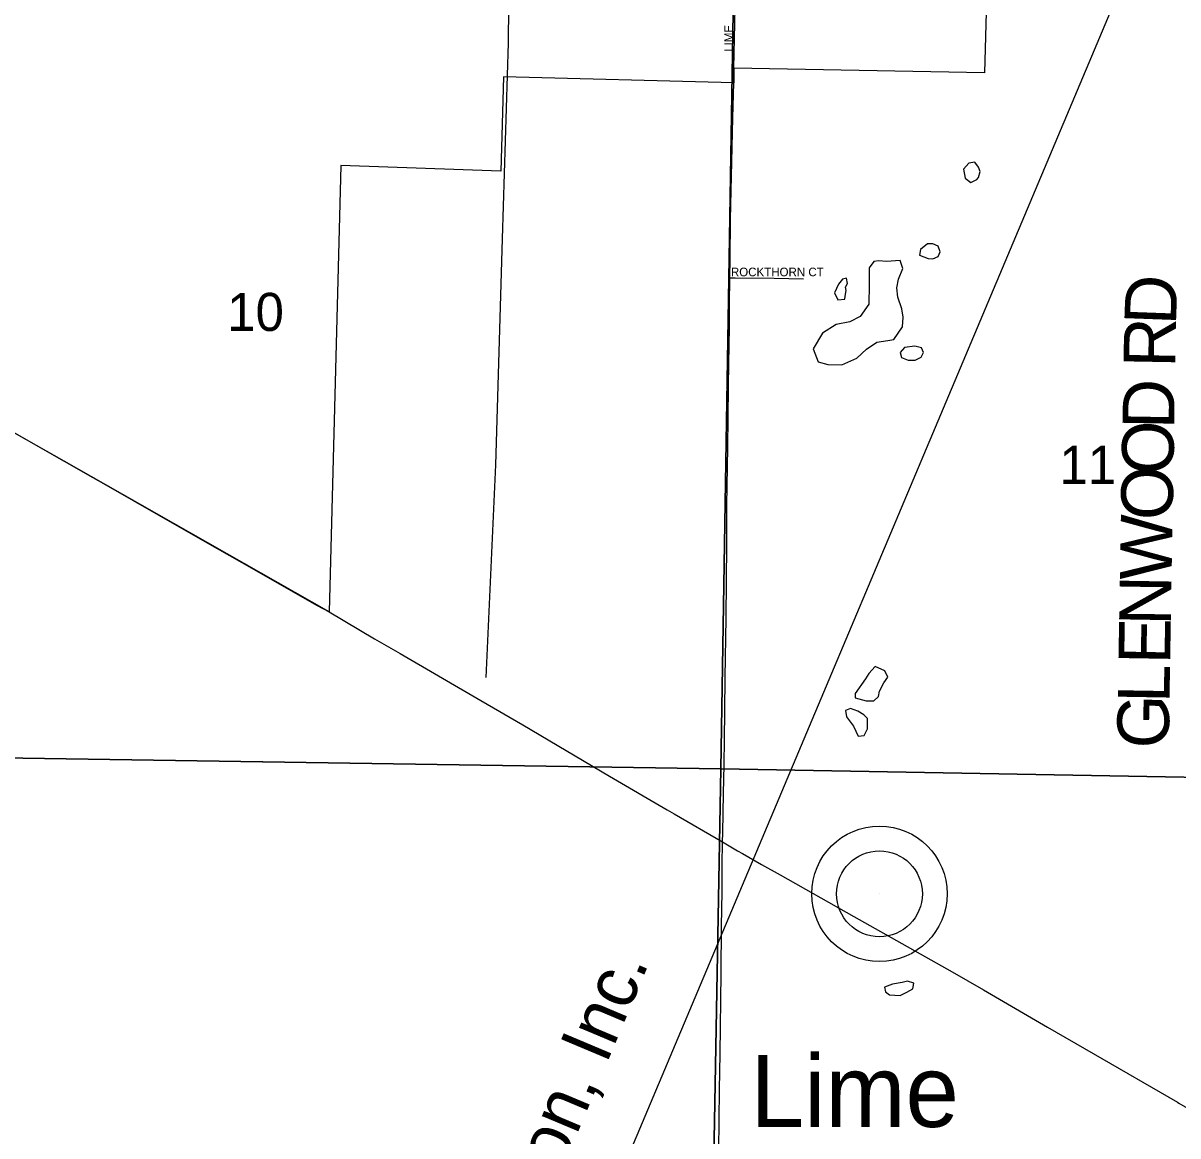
# Model space of a CAD drawing. Extents: x 1443599 to 1910620, y 1028088 to 1361369.
# Drawn here: x 1671958 to 1678657, y 1288005 to 1294458 of the extents above; entities that cross this region are included whole.
import ezdxf

# ---------------------------------------------------------------- set-up
doc = ezdxf.new("R2010")
doc.units = 0
for name, color, linetype in [('GM_X_City_Street', 7, 'Continuous'), ('GM_X_City_Street_Text', 7, 'Continuous'), ('GM_X_Corporation', 7, 'Continuous'), ('GM_X_County_Road', 7, 'Continuous'), ('GM_X_Minor_Lake', 7, 'Continuous'), ('GM_X_Minor_River', 7, 'Continuous'), ('GM_X_Rail_Line', 7, 'Continuous'), ('GM_X_Rail_Line_Text', 7, 'Continuous'), ('GM_X_Section', 7, 'Continuous'), ('GM_X_Section_Text', 7, 'Continuous'), ('GM_X_Township_Road_Text', 7, 'Continuous'), ('GM_X_Township_Subdivision', 7, 'Continuous'), ('GM_X_Township_Subdivision_Text', 7, 'Continuous'), ('GM_X_Unincorporated', 7, 'Continuous'), ('GM_X_Unincorporated_Location', 7, 'Continuous'), ('GM_X_Unincorporated_Text', 7, 'Continuous'), ('GM_X_US_Route', 7, 'Continuous')]:
    doc.layers.add(name, color=color, linetype=linetype)

msp = doc.modelspace()

# ---------------------------------------------------------------- linework, layer by layer
at = {"layer": 'GM_X_City_Street'}
msp.add_lwpolyline([(1676080.8, 1294197.2), (1676085.6, 1294456.1), (1676092, 1294735.8), (1676095.4, 1294866.7), (1676098.5, 1295030.8), (1676102.7, 1295211.2), (1676106.9, 1295452.6)], dxfattribs=at)
at = {"layer": 'GM_X_Corporation'}
msp.add_lwpolyline([(1677570.2, 1295437.3), (1677535.5, 1294170.3), (1676080.8, 1294197.2), (1676080.1, 1294111.8), (1674745.4, 1294146.1), (1674729.3, 1293599.7), (1673801.3, 1293632), (1673732.8, 1291044.5), (1672437, 1291780.5), (1672196.9, 1291917.2), (1671655.3, 1292223), (1671631.9, 1292256.2), (1671576.5, 1292303.1), (1670810.5, 1292748.2), (1670793.3, 1292758.1), (1670064.8, 1293163.9), (1669800.7, 1293305.8), (1669459.5, 1293492.3), (1669479.8, 1293573.2), (1669480.6, 1294321.5), (1669491.9, 1295592.7)], dxfattribs=at)
at = {"layer": 'GM_X_County_Road'}
for points in [[(1676080.1, 1294111.8), (1676079.9, 1294150), (1676080.8, 1294197.2)], [(1676057.5, 1292981.5), (1676058.6, 1293088.6), (1676061.5, 1293318.6), (1676067.3, 1293569.4), (1676074.8, 1293907.7), (1676080.1, 1294111.8)], [(1676014.8, 1289709.4), (1676016, 1289762.5), (1676020.9, 1289990.5), (1676023.8, 1290157.3), (1676027.1, 1290303.2), (1676028.6, 1290467.1), (1676031.1, 1290663.8), (1676035.9, 1291007.9), (1676039.3, 1291434), (1676040.5, 1291662.6), (1676046, 1291996.6), (1676048.4, 1292170.7), (1676050.5, 1292351), (1676051.6, 1292482.1), (1676054.7, 1292695.2), (1676056, 1292826.3), (1676057.5, 1292981.5)], [(1675992.8, 1287918.7), (1675997.5, 1288273.2), (1676000.6, 1288479.9), (1676008.1, 1288948.3), (1676009.2, 1289220.4), (1676012.4, 1289420.6), (1676013.7, 1289573.9), (1676014.8, 1289709.4)]]:
    msp.add_lwpolyline(points, dxfattribs=at)
at = {"layer": 'GM_X_Minor_Lake'}
for p, q in [((1677500.4, 1293562.1), (1677508.9, 1293598.1)), ((1676965.5, 1293075.8), (1676921.7, 1293078.4)), ((1677207.1, 1293092.8), (1677235, 1293090.5)), ((1676725.6, 1292874.5), (1676732, 1292906.4)), ((1677091.7, 1292503.1), (1677131.6, 1292502.6)), ((1676920.8, 1290553.4), (1676925.2, 1290583.4)), ((1676835.6, 1290446.3), (1676800, 1290468.7)), ((1676984.1, 1288823.2), (1677045.8, 1288818.4))]:
    msp.add_line(p, q, dxfattribs=at)
for points in [[(1677508.9, 1293598.1), (1677499.2, 1293622.3), (1677479.6, 1293650.6), (1677443.6, 1293645), (1677413.3, 1293611.3), (1677422.6, 1293559.1), (1677456.1, 1293532.6), (1677490.3, 1293550.2), (1677500.4, 1293562.1)], [(1677235, 1293090.5), (1677265.1, 1293104.1), (1677277.4, 1293132.1), (1677265.9, 1293164.3), (1677234.1, 1293178.7), (1677204.2, 1293177.1), (1677163.9, 1293145.5), (1677157.5, 1293111.5), (1677207.1, 1293092.8)], [(1676921.7, 1293078.4), (1676893.7, 1293074.8), (1676865.3, 1293039), (1676866, 1292940.8), (1676864.6, 1292828.6), (1676813.8, 1292757.1), (1676753.6, 1292725.8), (1676673.6, 1292710.8), (1676595.1, 1292659.7), (1676540.1, 1292568.2), (1676569, 1292493.7), (1676626.7, 1292478.9), (1676706.4, 1292475.9), (1676794.7, 1292514.9), (1676851.2, 1292566.3), (1676909.6, 1292607.6), (1676973.5, 1292616.8), (1677009.5, 1292622.4), (1677058.3, 1292695.9), (1677063.1, 1292752), (1677055.7, 1292800.2), (1677032.7, 1292868.6), (1677025.4, 1292922.8), (1677036, 1292972.8), (1677060.7, 1293034.6), (1677045.4, 1293080.9), (1676965.5, 1293075.8)], [(1676732, 1292906.4), (1676728.2, 1292926.5), (1676740.5, 1292948.4), (1676734.9, 1292978.6), (1676710.9, 1292972.8), (1676688.6, 1292943.1), (1676664, 1292893.3), (1676683.4, 1292852.9), (1676725.3, 1292856.4), (1676725.6, 1292874.5)], [(1677131.6, 1292502.6), (1677167.8, 1292520.2), (1677180.1, 1292548.1), (1677168.5, 1292574.3), (1677130.7, 1292584.8), (1677070.8, 1292577.5), (1677046.4, 1292547.8), (1677054.1, 1292519.6), (1677091.7, 1292503.1)], [(1676925.2, 1290583.4), (1676951.7, 1290631.2), (1676974.1, 1290664.9), (1676956.6, 1290701.2), (1676901.1, 1290726), (1676864.7, 1290686.4), (1676844.3, 1290654.6), (1676785.4, 1290571.1), (1676785.1, 1290545.1), (1676848.7, 1290528.3), (1676892.5, 1290527.7), (1676920.8, 1290553.4)], [(1676800, 1290468.7), (1676758.3, 1290483.3), (1676728.3, 1290471.7), (1676733.8, 1290435.5), (1676775, 1290380.9), (1676802.1, 1290322.4), (1676836.1, 1290326), (1676856.5, 1290365.8), (1676857, 1290397.9), (1676855.3, 1290426), (1676835.6, 1290446.3)], [(1677045.8, 1288818.4), (1677084, 1288838), (1677118.2, 1288857.6), (1677124.6, 1288889.6), (1677088.8, 1288902.1), (1677056.8, 1288894.4), (1677000.8, 1288885.1), (1676954.7, 1288867.7), (1676960.3, 1288839.6), (1676984.1, 1288823.2)]]:
    msp.add_lwpolyline(points, dxfattribs=at)
at = {"layer": 'GM_X_Minor_River'}
msp.add_lwpolyline([(1675984.2, 1295386.9), (1674781.7, 1295406), (1674771.9, 1294343.9), (1674737.3, 1293206.1), (1674698.3, 1291895.9), (1674642.4, 1290662.2)], dxfattribs=at)
at = {"layer": 'GM_X_Rail_Line'}
msp.add_lwpolyline([(1654220.8, 1231418.9), (1654236.4, 1233539.3), (1654270.1, 1236074.2), (1654276.9, 1236772), (1654310.6, 1237189.9), (1654367.9, 1237550.6), (1654455.5, 1237924.8), (1654590.2, 1238406.8), (1654839.6, 1239121.4), (1655449.5, 1240557.4), (1657104, 1244484.4), (1658199.2, 1247090.1), (1659800.4, 1250891.3), (1661203.3, 1254236.1), (1663242.8, 1258965.7), (1665158.7, 1263448), (1667019, 1267880.8), (1668836, 1272196.2), (1670832.2, 1276882.5), (1673070.7, 1282163.3), (1674156.6, 1284774.9), (1679354.9, 1297108.6), (1680694.3, 1300303.8)], dxfattribs=at)
at = {"layer": 'GM_X_Section'}
for points in [[(1670832.3, 1295599), (1676091.7, 1295467.2), (1676005.1, 1290133.3), (1670687.1, 1290213.8)], [(1676091.7, 1295467.2), (1681501.5, 1295369.7), (1681378.9, 1290036.1), (1676005.1, 1290133.3)], [(1670687.1, 1290213.8), (1676005.1, 1290133.3), (1675907.9, 1284755.6), (1670566.4, 1284868.4)], [(1676005.1, 1290133.3), (1681378.9, 1290036.1), (1681288.4, 1284714.3), (1675907.9, 1284755.6)]]:
    msp.add_lwpolyline(points, close=True, dxfattribs=at)
at = {"layer": 'GM_X_Township_Subdivision'}
msp.add_lwpolyline([(1676057.5, 1292981.5), (1676089, 1292981.1), (1676314.2, 1292978.7), (1676484.7, 1292975.5)], dxfattribs=at)
at = {"layer": 'GM_X_Unincorporated'}
for radius in [392.8, 249]:
    msp.add_circle((1676925.2, 1289408.8), radius, dxfattribs=at)
at = {"layer": 'GM_X_Unincorporated_Location'}
msp.add_line((1676925.2, 1289408.8), (1676925.2, 1289408.8), dxfattribs=at)
at = {"layer": 'GM_X_US_Route'}
for points in [[(1671655.3, 1292223), (1671715.9, 1292190.2), (1672032.9, 1292010.6), (1672178.6, 1291927.7)], [(1672178.6, 1291927.7), (1672196.9, 1291917.2), (1672363.1, 1291822.6)], [(1672363.1, 1291822.6), (1672437, 1291780.5), (1672755, 1291598.6), (1673012.3, 1291452.5), (1673297.3, 1291288.9), (1673537.2, 1291152.3), (1673658.9, 1291083.1), (1673732.8, 1291044.5)], [(1673732.8, 1291044.5), (1673996.7, 1290888), (1674144.6, 1290802.7), (1674612.4, 1290529.7), (1674856.8, 1290388.2), (1675360, 1290091.3), (1675694.8, 1289895.5)], [(1675694.8, 1289895.5), (1675734.1, 1289872.5), (1676014.8, 1289709.4)], [(1676014.8, 1289709.4), (1676102.5, 1289658.4)], [(1676102.5, 1289658.4), (1676131.4, 1289641.6), (1676241.8, 1289579.5), (1676348.8, 1289519.3), (1676777.5, 1289277.5), (1676869.3, 1289225.7), (1677346.3, 1288955.6), (1677529, 1288851.8), (1677900.9, 1288635.7), (1678164.6, 1288482), (1678653.5, 1288199.5), (1678661.9, 1288194.7), (1679007.1, 1287997.9)]]:
    msp.add_lwpolyline(points, dxfattribs=at)

# ---------------------------------------------------------------- texts
at = {"layer": 'GM_X_City_Street_Text'}
msp.add_text('LIME', height=50, rotation=90, dxfattribs=at).set_placement((1676076.2, 1294291.6))
at = {"layer": 'GM_X_Rail_Line_Text'}
msp.add_text('CSX Transportation, Inc.', height=299, rotation=67.15658, dxfattribs=at).set_placement((1673891.3, 1284974.7))
at = {"layer": 'GM_X_Section_Text'}
for s, p in [('10', (1673142, 1292672.7)), ('11', (1677968.8, 1291786.1))]:
    msp.add_text(s, height=221, rotation=0.00001, dxfattribs=at).set_placement(p)
at = {"layer": 'GM_X_Township_Road_Text'}
for s, rotation, p in [('D', 87.91584, (1678645, 1292703.2)), ('R', 88.96957, (1678640.6, 1292458.3)), ('D', 89.02731, (1678634.6, 1292102)), ('O', 89.02966, (1678630.1, 1291838)), ('O', 89.02731, (1678625.6, 1291574)), ('W', 89.03019, (1678619.7, 1291226.5)), ('N', 89.02966, (1678615.2, 1290962.5)), ('E', 89.02708, (1678611.4, 1290738.2)), ('L', 89.0297, (1678607.6, 1290513.8)), ('G', 89.02731, (1678603.1, 1290249.8))]:
    msp.add_text(s, height=300, rotation=rotation, dxfattribs=at).set_placement(p)
at = {"layer": 'GM_X_Township_Subdivision_Text'}
msp.add_text('ROCKTHORN CT', height=50, rotation=0.00001, dxfattribs=at).set_placement((1676063.6, 1292989.8))
at = {"layer": 'GM_X_Unincorporated_Text'}
msp.add_text('Lime', height=417, rotation=0.00001, dxfattribs=at).set_placement((1676178, 1288056.6))

doc.saveas('drawing.dxf')
